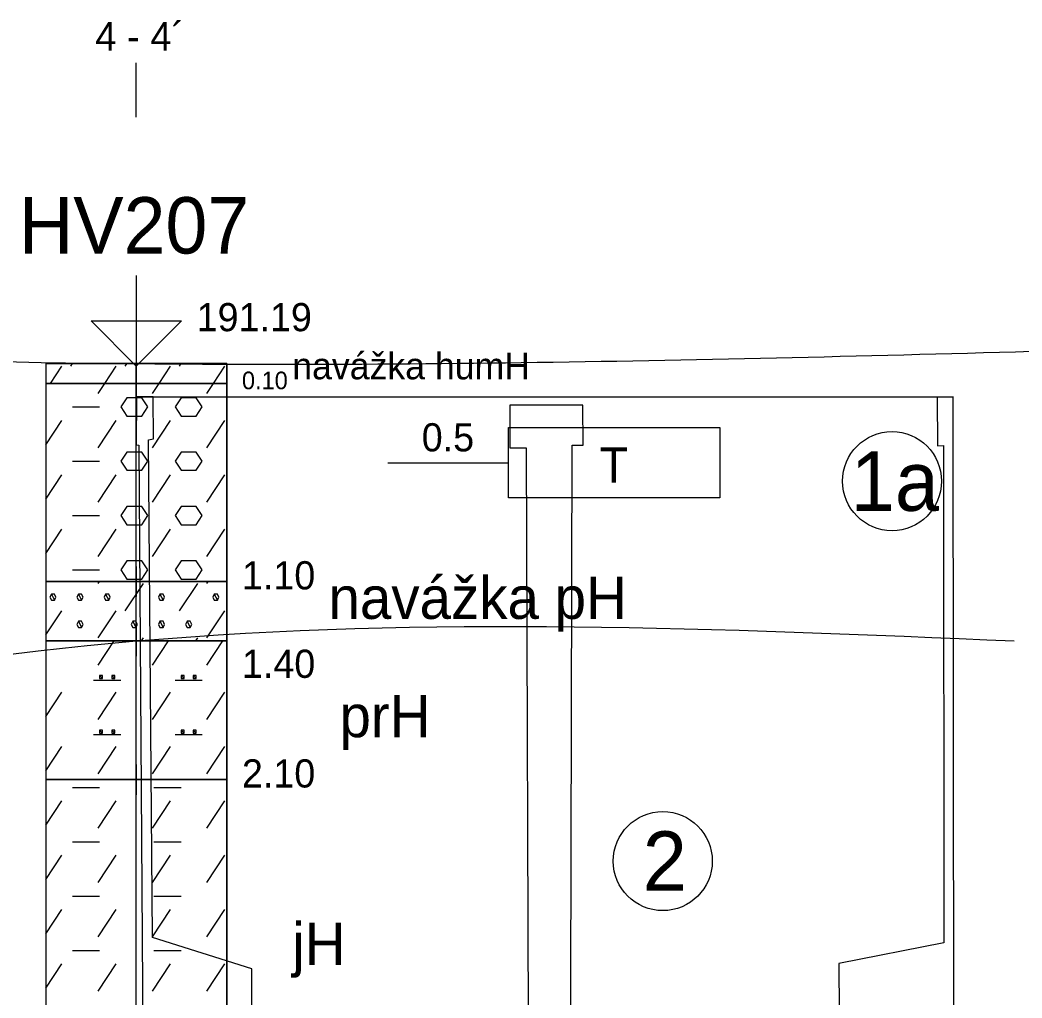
# Model space of a CAD drawing. Extents: x 3042 to 4120, y 576 to 2694.
# Drawn here: x 3339.09 to 3364.38, y 1154.72 to 1179.4 of the extents above; entities that cross this region are included whole.
import ezdxf

# ---------------------------------------------------------------- set-up
doc = ezdxf.new("R2010")
doc.units = 0
for name, color, linetype in [('15', 7, 'Continuous'), ('16', 7, 'Continuous'), ('17', 7, 'Continuous'), ('18', 7, 'Continuous'), ('22', 7, 'Continuous'), ('51', 7, 'Continuous'), ('52', 7, 'Continuous'), ('53', 7, 'Continuous'), ('56', 7, 'Continuous'), ('62', 7, 'Continuous'), ('nádrže', 7, 'Continuous'), ('pomocna', 7, 'Continuous'), ('rozhraní', 7, 'Continuous')]:
    doc.layers.add(name, color=color, linetype=linetype)

msp = doc.modelspace()

# ---------------------------------------------------------------- linework, layer by layer
at = {"layer": '15'}
msp.add_lwpolyline([(3342.022, 1172.952), (3342.022, 1170.666), (3340.879, 1171.809), (3343.165, 1171.809), (3342.022, 1170.666)], dxfattribs=at)
at = {"layer": '18'}
msp.add_line((3342.022, 1125.729), (3342.022, 1170.729), dxfattribs=at)
at = {"layer": '22'}
msp.add_lwpolyline([(3342.022, 1176.952), (3342.022, 1176.952), (3342.022, 1178.321)], dxfattribs=at)
at = {"layer": '51'}
for p, q in [((3339.853, 1170.229), (3340.143, 1170.664)), ((3340.372, 1170.664), (3340.415, 1170.729)), ((3341.225, 1170.229), (3341.515, 1170.664)), ((3341.743, 1170.664), (3341.787, 1170.729)), ((3342.596, 1170.229), (3342.886, 1170.664)), ((3343.115, 1170.664), (3343.158, 1170.729)), ((3343.968, 1170.229), (3344.258, 1170.664)), ((3341.058, 1169.979), (3341.225, 1170.229)), ((3342.429, 1169.979), (3342.596, 1170.229)), ((3343.801, 1169.979), (3343.968, 1170.229)), ((3340.41, 1169.636), (3341.096, 1169.636)), ((3339.736, 1168.682), (3340.143, 1169.293)), ((3341.058, 1168.607), (3341.515, 1169.293)), ((3342.429, 1168.607), (3342.886, 1169.293)), ((3343.801, 1168.607), (3344.258, 1169.293)), ((3340.41, 1168.264), (3341.096, 1168.264)), ((3339.736, 1167.31), (3340.143, 1167.921)), ((3341.058, 1167.235), (3341.515, 1167.921)), ((3342.429, 1167.235), (3342.886, 1167.921)), ((3343.801, 1167.235), (3344.258, 1167.921)), ((3340.41, 1166.893), (3341.096, 1166.893)), ((3339.736, 1165.938), (3340.143, 1166.55)), ((3341.058, 1165.864), (3341.515, 1166.55)), ((3342.429, 1165.864), (3342.886, 1166.55)), ((3343.801, 1165.864), (3344.258, 1166.55)), ((3340.41, 1165.521), (3341.096, 1165.521)), ((3341.058, 1165.178), (3341.092, 1165.229)), ((3343.801, 1165.178), (3343.835, 1165.229)), ((3341.743, 1164.492), (3342.201, 1165.178)), ((3343.115, 1164.492), (3343.572, 1165.178)), ((3339.736, 1163.881), (3340.143, 1164.492)), ((3341.058, 1163.806), (3341.515, 1164.492)), ((3343.801, 1163.806), (3344.258, 1164.492)), ((3341.058, 1163.121), (3341.463, 1163.729)), ((3342.149, 1163.729), (3342.201, 1163.806)), ((3342.429, 1163.121), (3342.835, 1163.729)), ((3343.521, 1163.729), (3343.572, 1163.806)), ((3343.801, 1163.121), (3344.207, 1163.729)), ((3340.943, 1162.74), (3341.629, 1162.74)), ((3343.001, 1162.74), (3343.687, 1162.74)), ((3339.736, 1161.824), (3340.143, 1162.435)), ((3341.058, 1161.749), (3341.515, 1162.435)), ((3342.429, 1161.749), (3342.886, 1162.435)), ((3343.801, 1161.749), (3344.258, 1162.435)), ((3340.943, 1161.368), (3341.629, 1161.368)), ((3343.001, 1161.368), (3343.687, 1161.368)), ((3339.736, 1160.452), (3340.143, 1161.063)), ((3341.058, 1160.377), (3341.515, 1161.063)), ((3342.429, 1160.377), (3342.886, 1161.063)), ((3343.801, 1160.377), (3344.258, 1161.063)), ((3340.41, 1160.035), (3341.096, 1160.035)), ((3342.467, 1160.035), (3343.153, 1160.035)), ((3339.736, 1159.08), (3340.143, 1159.692)), ((3341.058, 1159.006), (3341.515, 1159.692)), ((3342.429, 1159.006), (3342.886, 1159.692)), ((3343.801, 1159.006), (3344.258, 1159.692)), ((3340.41, 1158.663), (3341.096, 1158.663)), ((3342.467, 1158.663), (3343.153, 1158.663)), ((3339.736, 1157.709), (3340.143, 1158.32)), ((3341.058, 1157.634), (3341.515, 1158.32)), ((3342.429, 1157.634), (3342.886, 1158.32)), ((3343.801, 1157.634), (3344.258, 1158.32)), ((3340.41, 1157.291), (3341.096, 1157.291)), ((3342.467, 1157.291), (3343.153, 1157.291)), ((3339.736, 1156.337), (3340.143, 1156.948)), ((3341.058, 1156.263), (3341.515, 1156.948)), ((3342.429, 1156.263), (3342.886, 1156.948)), ((3343.801, 1156.263), (3344.258, 1156.948)), ((3340.41, 1155.92), (3341.096, 1155.92)), ((3342.467, 1155.92), (3343.153, 1155.92)), ((3339.736, 1154.966), (3340.143, 1155.577)), ((3341.058, 1154.891), (3341.515, 1155.577)), ((3342.429, 1154.891), (3342.886, 1155.577)), ((3343.801, 1154.891), (3344.258, 1155.577))]:
    msp.add_line(p, q, dxfattribs=at)
for points in [[(3339.736, 1170.229), (3344.308, 1170.229), (3344.308, 1170.729), (3339.736, 1170.729)], [(3339.736, 1165.229), (3344.308, 1165.229), (3344.308, 1170.229), (3339.736, 1170.229)], [(3339.736, 1163.729), (3344.308, 1163.729), (3344.308, 1165.229), (3339.736, 1165.229)], [(3339.736, 1160.229), (3344.308, 1160.229), (3344.308, 1163.729), (3339.736, 1163.729)], [(3339.736, 1152.229), (3344.308, 1152.229), (3344.308, 1160.229), (3339.736, 1160.229)]]:
    msp.add_lwpolyline(points, close=True, dxfattribs=at)
for points in [[(3341.782, 1169.407), (3342.163, 1169.407), (3342.315, 1169.636), (3342.163, 1169.864), (3341.782, 1169.864), (3341.629, 1169.636), (3341.782, 1169.407)], [(3343.153, 1169.407), (3343.534, 1169.407), (3343.687, 1169.636), (3343.534, 1169.864), (3343.153, 1169.864), (3343.001, 1169.636), (3343.153, 1169.407)], [(3341.782, 1168.036), (3342.163, 1168.036), (3342.315, 1168.264), (3342.163, 1168.493), (3341.782, 1168.493), (3341.629, 1168.264), (3341.782, 1168.036)], [(3343.153, 1168.036), (3343.534, 1168.036), (3343.687, 1168.264), (3343.534, 1168.493), (3343.153, 1168.493), (3343.001, 1168.264), (3343.153, 1168.036)], [(3341.782, 1166.664), (3342.163, 1166.664), (3342.315, 1166.893), (3342.163, 1167.121), (3341.782, 1167.121), (3341.629, 1166.893), (3341.782, 1166.664)], [(3343.153, 1166.664), (3343.534, 1166.664), (3343.687, 1166.893), (3343.534, 1167.121), (3343.153, 1167.121), (3343.001, 1166.893), (3343.153, 1166.664)], [(3341.782, 1165.292), (3342.163, 1165.292), (3342.315, 1165.521), (3342.163, 1165.75), (3341.782, 1165.75), (3341.629, 1165.521), (3341.782, 1165.292)], [(3343.153, 1165.292), (3343.534, 1165.292), (3343.687, 1165.521), (3343.534, 1165.75), (3343.153, 1165.75), (3343.001, 1165.521), (3343.153, 1165.292)], [(3339.877, 1164.911), (3339.838, 1164.835), (3339.877, 1164.759), (3339.953, 1164.759), (3339.991, 1164.835), (3339.953, 1164.911), (3339.877, 1164.911), (3339.953, 1164.759)], [(3340.562, 1164.911), (3340.524, 1164.835), (3340.562, 1164.759), (3340.639, 1164.759), (3340.677, 1164.835), (3340.639, 1164.911), (3340.562, 1164.911), (3340.639, 1164.759)], [(3341.248, 1164.911), (3341.21, 1164.835), (3341.248, 1164.759), (3341.324, 1164.759), (3341.362, 1164.835), (3341.324, 1164.911), (3341.248, 1164.911), (3341.324, 1164.759)], [(3342.62, 1164.911), (3342.582, 1164.835), (3342.62, 1164.759), (3342.696, 1164.759), (3342.734, 1164.835), (3342.696, 1164.911), (3342.62, 1164.911), (3342.696, 1164.759)], [(3343.991, 1164.911), (3343.953, 1164.835), (3343.991, 1164.759), (3344.068, 1164.759), (3344.106, 1164.835), (3344.068, 1164.911), (3343.991, 1164.911), (3344.068, 1164.759)], [(3340.562, 1164.226), (3340.524, 1164.149), (3340.562, 1164.073), (3340.639, 1164.073), (3340.677, 1164.149), (3340.639, 1164.226), (3340.562, 1164.226), (3340.639, 1164.073)], [(3341.934, 1164.226), (3341.896, 1164.149), (3341.934, 1164.073), (3342.01, 1164.073), (3342.048, 1164.149), (3342.01, 1164.226), (3341.934, 1164.226), (3342.01, 1164.073)], [(3342.62, 1164.226), (3342.582, 1164.149), (3342.62, 1164.073), (3342.696, 1164.073), (3342.734, 1164.149), (3342.696, 1164.226), (3342.62, 1164.226), (3342.696, 1164.073)], [(3343.306, 1164.226), (3343.267, 1164.149), (3343.306, 1164.073), (3343.382, 1164.073), (3343.42, 1164.149), (3343.382, 1164.226), (3343.306, 1164.226), (3343.382, 1164.073)], [(3341.096, 1162.854), (3341.096, 1162.778), (3341.172, 1162.778), (3341.172, 1162.854), (3341.096, 1162.854), (3341.172, 1162.778)], [(3341.401, 1162.854), (3341.401, 1162.778), (3341.477, 1162.778), (3341.477, 1162.854), (3341.401, 1162.854), (3341.477, 1162.778)], [(3343.153, 1162.854), (3343.153, 1162.778), (3343.229, 1162.778), (3343.229, 1162.854), (3343.153, 1162.854), (3343.229, 1162.778)], [(3343.458, 1162.854), (3343.458, 1162.778), (3343.534, 1162.778), (3343.534, 1162.854), (3343.458, 1162.854), (3343.534, 1162.778)], [(3341.096, 1161.482), (3341.096, 1161.406), (3341.172, 1161.406), (3341.172, 1161.482), (3341.096, 1161.482), (3341.172, 1161.406)], [(3341.401, 1161.482), (3341.401, 1161.406), (3341.477, 1161.406), (3341.477, 1161.482), (3341.401, 1161.482), (3341.477, 1161.406)], [(3343.153, 1161.482), (3343.153, 1161.406), (3343.229, 1161.406), (3343.229, 1161.482), (3343.153, 1161.482), (3343.229, 1161.406)], [(3343.458, 1161.482), (3343.458, 1161.406), (3343.534, 1161.406), (3343.534, 1161.482), (3343.458, 1161.482), (3343.534, 1161.406)]]:
    msp.add_lwpolyline(points, dxfattribs=at)
at = {"layer": '53'}
for p, q in [((3339.736, 1170.729), (3344.308, 1170.729)), ((3339.736, 1170.729), (3339.736, 1125.729)), ((3344.308, 1170.729), (3344.308, 1125.729)), ((3339.736, 1170.229), (3344.308, 1170.229)), ((3339.736, 1165.229), (3344.308, 1165.229)), ((3339.736, 1163.729), (3344.308, 1163.729)), ((3339.736, 1160.229), (3344.308, 1160.229))]:
    msp.add_line(p, q, dxfattribs=at)
at = {"layer": '56'}
for p, q in [((3342.022, 1171.11), (3342.022, 1170.348)), ((3341.641, 1170.729), (3342.403, 1170.729)), ((3342.022, 1170.61), (3342.022, 1169.848)), ((3341.641, 1170.229), (3342.403, 1170.229)), ((3342.022, 1165.61), (3342.022, 1164.848)), ((3341.641, 1165.229), (3342.403, 1165.229)), ((3342.022, 1164.11), (3342.022, 1163.348)), ((3341.641, 1163.729), (3342.403, 1163.729)), ((3342.022, 1160.61), (3342.022, 1159.848)), ((3341.641, 1160.229), (3342.403, 1160.229))]:
    msp.add_line(p, q, dxfattribs=at)
at = {"layer": '62'}
msp.add_line((3348.372, 1168.229), (3351.42, 1168.229), dxfattribs=at)
msp.add_lwpolyline([(3356.754, 1167.34), (3351.42, 1167.34), (3351.42, 1169.118), (3356.754, 1169.118), (3356.754, 1167.34)], dxfattribs=at)
at = {"layer": 'nádrže'}
msp.add_line((3342.027, 1169.888), (3362.647, 1169.888), dxfattribs=at)
for points in [[(3344.951, 1152.394), (3344.941, 1155.452), (3342.43, 1156.243), (3342.328, 1168.807), (3342.452, 1168.832), (3342.447, 1169.888), (3342.027, 1169.888), (3342.017, 1168.683), (3342.082, 1168.669)], [(3362.665, 1153.617), (3362.647, 1169.888), (3362.246, 1169.878), (3362.248, 1168.655), (3362.402, 1168.659), (3362.415, 1156.107), (3359.76, 1155.591), (3359.789, 1151.874)], [(3352.987, 1151.57), (3353.031, 1168.668), (3353.302, 1168.668), (3353.298, 1169.682), (3351.454, 1169.682), (3351.457, 1168.607), (3351.862, 1168.607), (3351.921, 1151.777)], [(3342.082, 1168.669), (3342.188, 1153.767)]]:
    msp.add_lwpolyline(points, dxfattribs=at)
at = {"layer": 'pomocna'}
msp.add_line((3342.022, 1114.398), (3342.022, 1170.5), dxfattribs=at)
at = {"layer": 'rozhraní'}
for centre in [(3361.103, 1167.763), (3355.315, 1158.174)]:
    msp.add_circle(centre, 1.25, dxfattribs=at)
for points in [[(3297.032, 1171.838), (3302.602, 1171.829), (3342.085, 1170.729), (3367.842, 1171.129)], [(3207.004, 1158.78), (3218.112, 1158.879), (3259.973, 1157.829), (3302.602, 1156.829), (3342.022, 1163.729), (3364.19, 1163.729)]]:
    msp.add_spline(points, degree=3, dxfattribs=at)

# ---------------------------------------------------------------- texts
at = {"layer": '16'}
msp.add_text('HV207', height=1.4224, dxfattribs=at).set_placement((3339.058, 1173.508))
at = {"layer": '17'}
msp.add_text('191.19', height=0.7112, dxfattribs=at).set_placement((3343.546, 1171.547))
at = {"layer": '22'}
msp.add_text('4 - 4´', height=0.72, dxfattribs=at).set_placement((3340.986, 1178.63))
at = {"layer": '52'}
for s, height, p in [('navážka humH', 0.6731, (3345.959, 1170.333)), ('0.10', 0.4445, (3344.689, 1170.083)), ('1.10', 0.7112, (3344.689, 1165.031)), ('navážka pH', 1.0668, (3346.874, 1164.286)), ('1.40', 0.7112, (3344.689, 1162.798)), ('prH', 1.0668, (3347.152, 1161.301)), ('2.10', 0.7112, (3344.689, 1160.031)), ('jH', 1.0668, (3345.959, 1155.551))]:
    msp.add_text(s, height=height, dxfattribs=at).set_placement(p)
at = {"layer": '62'}
for s, height, p in [('0.5', 0.7112, (3349.229, 1168.514)), ('T', 0.889, (3353.716, 1167.728))]:
    msp.add_text(s, height=height, dxfattribs=at).set_placement(p)
at = {"layer": 'rozhraní'}
for s, p in [('1a', (3360.059, 1167.013)), ('2', (3354.808, 1157.424))]:
    msp.add_text(s, height=1.5, dxfattribs=at).set_placement(p)

doc.saveas('drawing.dxf')
